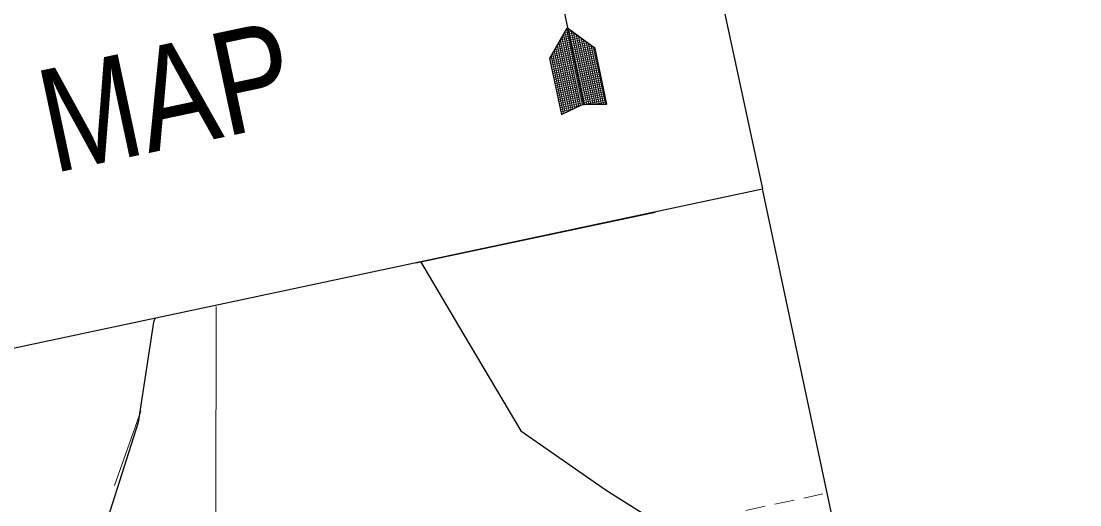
# Model space of a CAD drawing. Extents: x 2357218 to 2371708, y 6973728 to 6980157.
# Drawn here: x 2371385.2 to 2371708, y 6977814.7 to 6977962.1 of the extents above; entities that cross this region are included whole.
import ezdxf

# ---------------------------------------------------------------- set-up
doc = ezdxf.new("R2010")
doc.units = 0
doc.header["$LTSCALE"] = 2
doc.linetypes.add('MEDIUM_DASHED', pattern=[4.5, 3, -1.5])
doc.layers.add('62', color=7, linetype='Continuous', lineweight=13)
doc.layers.add('63', color=7, linetype='Continuous', lineweight=13)

msp = doc.modelspace()

# ---------------------------------------------------------------- linework, layer by layer
at = {"layer": '62', "lineweight": 25}
for p, q in [((2371543.804, 6977997.691), (2371556.799, 6977936.546)), ((2371171.482, 6977817.538), (2371611.249, 6977911.015))]:
    msp.add_line(p, q, dxfattribs=at)
at = {"layer": '62'}
for p, q in [((2371556.374, 6977936.709), (2371551.475, 6977959.754)), ((2371556.994, 6977936.819), (2371552.119, 6977959.754)), ((2371548.646, 6977954.876), (2371556.461, 6977956.535)), ((2371549.071, 6977955.586), (2371555.783, 6977957.014)), ((2371549.49, 6977956.321), (2371555.102, 6977957.514)), ((2371549.926, 6977957.078), (2371554.439, 6977958.039)), ((2371554.619, 6977935.875), (2371550.059, 6977957.315)), ((2371550.351, 6977957.79), (2371553.762, 6977958.517)), ((2371555.2, 6977936.161), (2371550.529, 6977958.128)), ((2371550.769, 6977958.525), (2371553.104, 6977959.019)), ((2371555.792, 6977936.424), (2371551.006, 6977958.943)), ((2371551.19, 6977959.256), (2371552.423, 6977959.52)), ((2371557.639, 6977936.818), (2371552.886, 6977959.179)), ((2371558.262, 6977936.81), (2371553.63, 6977958.603)), ((2371558.934, 6977936.793), (2371554.412, 6977958.056)), ((2371559.573, 6977936.815), (2371555.178, 6977957.483)), ((2371560.199, 6977936.785), (2371555.918, 6977956.927)), ((2371546.329, 6977950.517), (2371560.264, 6977953.481)), ((2371546.529, 6977951.203), (2371559.822, 6977954.031)), ((2371546.93, 6977951.912), (2371559.143, 6977954.508)), ((2371547.366, 6977952.671), (2371558.482, 6977955.034)), ((2371547.785, 6977953.404), (2371557.801, 6977955.533)), ((2371552.278, 6977934.757), (2371548.175, 6977954.061)), ((2371548.232, 6977954.121), (2371557.125, 6977956.009)), ((2371552.866, 6977935.019), (2371548.646, 6977954.876)), ((2371553.45, 6977935.305), (2371549.117, 6977955.689)), ((2371554.033, 6977935.59), (2371549.588, 6977956.502)), ((2371560.863, 6977936.79), (2371556.705, 6977956.359)), ((2371561.488, 6977936.784), (2371557.45, 6977955.781)), ((2371562.132, 6977936.785), (2371558.216, 6977955.208)), ((2371562.798, 6977936.787), (2371559.003, 6977954.639)), ((2371563.42, 6977936.782), (2371559.743, 6977954.083)), ((2371549.946, 6977933.618), (2371546.29, 6977950.809)), ((2371546.46, 6977949.902), (2371560.395, 6977952.864)), ((2371546.591, 6977949.286), (2371560.524, 6977952.248)), ((2371546.722, 6977948.667), (2371560.655, 6977951.629)), ((2371550.549, 6977933.906), (2371546.782, 6977951.627)), ((2371546.853, 6977948.052), (2371560.786, 6977951.012)), ((2371546.985, 6977947.434), (2371560.919, 6977950.396)), ((2371551.113, 6977934.188), (2371547.232, 6977952.434)), ((2371551.695, 6977934.472), (2371547.701, 6977953.249)), ((2371547.116, 6977946.817), (2371561.048, 6977949.78)), ((2371547.246, 6977946.202), (2371561.179, 6977949.163)), ((2371547.375, 6977945.585), (2371561.31, 6977948.547)), ((2371547.507, 6977944.968), (2371561.439, 6977947.931)), ((2371547.641, 6977944.354), (2371561.572, 6977947.314)), ((2371547.768, 6977943.76), (2371561.699, 6977946.719)), ((2371547.901, 6977943.121), (2371561.836, 6977946.083)), ((2371548.032, 6977942.505), (2371561.965, 6977945.466)), ((2371548.161, 6977941.909), (2371562.093, 6977944.873)), ((2371548.294, 6977941.272), (2371562.227, 6977944.234)), ((2371548.42, 6977940.678), (2371562.355, 6977943.64)), ((2371548.552, 6977940.06), (2371562.484, 6977943.024)), ((2371548.687, 6977939.424), (2371562.62, 6977942.385)), ((2371548.813, 6977938.83), (2371562.746, 6977941.791)), ((2371548.945, 6977938.212), (2371562.877, 6977941.175)), ((2371549.077, 6977937.598), (2371563.009, 6977940.557)), ((2371549.206, 6977936.981), (2371563.141, 6977939.943)), ((2371549.338, 6977936.363), (2371563.27, 6977939.326)), ((2371549.469, 6977935.747), (2371563.401, 6977938.71)), ((2371557.501, 6977936.812), (2371563.532, 6977938.094)), ((2371560.472, 6977936.799), (2371563.665, 6977937.476)), ((2371549.597, 6977935.132), (2371555.852, 6977936.461)), ((2371549.731, 6977934.514), (2371553.45, 6977935.305)), ((2371549.863, 6977933.9), (2371551.049, 6977934.15)), ((2371563.397, 6977936.777), (2371563.794, 6977936.859)), ((2371505.515, 6977888.31), (2371578.5, 6977903.823)), ((2371413.668, 6977820.5), (2371421.742, 6977843.242))]:
    msp.add_line(p, q, dxfattribs=at)
at = {"layer": '62', "linetype": 'MEDIUM_DASHED'}
msp.add_line((2371629.67, 6977817.964), (2371191.201, 6977724.765), dxfattribs=at)
at = {"layer": '62', "lineweight": 25}
for points in [[(2371171.482, 6977817.538), (2371146.576, 6977934.722), (2371586.012, 6978028.129), (2371611.249, 6977911.015)], [(2371551.614, 6977959.968), (2371546.273, 6977950.781), (2371549.922, 6977933.613), (2371556.602, 6977936.827), (2371563.815, 6977936.774), (2371560.206, 6977953.742), (2371551.821, 6977959.967)], [(2371171.482, 6977817.538), (2371268.218, 6977362.432), (2371707.985, 6977455.907), (2371611.249, 6977911.015)], [(2371506.945, 6977888.843), (2371518.575, 6977869.185), (2371537.545, 6977837.192), (2371563.539, 6977819.114), (2371591.632, 6977801.458), (2371594.677, 6977797.415)], [(2371426.054, 6977871.651), (2371425.57, 6977870.35), (2371420.887, 6977839.792), (2371411.556, 6977810.412), (2371404.442, 6977789.991), (2371400.159, 6977757.539)]]:
    msp.add_lwpolyline(points, dxfattribs=at)
at = {"layer": '62'}
msp.add_lwpolyline([(2371429.517, 6977752.323), (2371444.613, 6977812.263), (2371444.656, 6977875.167)], dxfattribs=at)
at = {"layer": '63', "lineweight": 25}
for p, q in [((2371543.804, 6977997.691), (2371556.799, 6977936.546)), ((2371171.482, 6977817.538), (2371611.249, 6977911.015))]:
    msp.add_line(p, q, dxfattribs=at)
at = {"layer": '63'}
for p, q in [((2371556.374, 6977936.709), (2371551.475, 6977959.754)), ((2371556.994, 6977936.819), (2371552.119, 6977959.754)), ((2371548.646, 6977954.876), (2371556.461, 6977956.535)), ((2371549.071, 6977955.586), (2371555.783, 6977957.014)), ((2371549.49, 6977956.321), (2371555.102, 6977957.514)), ((2371549.926, 6977957.078), (2371554.439, 6977958.039)), ((2371554.619, 6977935.875), (2371550.059, 6977957.315)), ((2371550.351, 6977957.79), (2371553.762, 6977958.517)), ((2371555.2, 6977936.161), (2371550.529, 6977958.128)), ((2371550.769, 6977958.525), (2371553.104, 6977959.019)), ((2371555.792, 6977936.424), (2371551.006, 6977958.943)), ((2371551.19, 6977959.256), (2371552.423, 6977959.52)), ((2371557.639, 6977936.818), (2371552.886, 6977959.179)), ((2371558.262, 6977936.81), (2371553.63, 6977958.603)), ((2371558.934, 6977936.793), (2371554.412, 6977958.056)), ((2371559.573, 6977936.815), (2371555.178, 6977957.483)), ((2371560.199, 6977936.785), (2371555.918, 6977956.927)), ((2371546.329, 6977950.517), (2371560.264, 6977953.481)), ((2371546.529, 6977951.203), (2371559.822, 6977954.031)), ((2371546.93, 6977951.912), (2371559.143, 6977954.508)), ((2371547.366, 6977952.671), (2371558.482, 6977955.034)), ((2371547.785, 6977953.404), (2371557.801, 6977955.533)), ((2371552.278, 6977934.757), (2371548.175, 6977954.061)), ((2371548.232, 6977954.121), (2371557.125, 6977956.009)), ((2371552.866, 6977935.019), (2371548.646, 6977954.876)), ((2371553.45, 6977935.305), (2371549.117, 6977955.689)), ((2371554.033, 6977935.59), (2371549.588, 6977956.502)), ((2371560.863, 6977936.79), (2371556.705, 6977956.359)), ((2371561.488, 6977936.784), (2371557.45, 6977955.781)), ((2371562.132, 6977936.785), (2371558.216, 6977955.208)), ((2371562.798, 6977936.787), (2371559.003, 6977954.639)), ((2371563.42, 6977936.782), (2371559.743, 6977954.083)), ((2371549.946, 6977933.618), (2371546.29, 6977950.809)), ((2371546.46, 6977949.902), (2371560.395, 6977952.864)), ((2371546.591, 6977949.286), (2371560.524, 6977952.248)), ((2371546.722, 6977948.667), (2371560.655, 6977951.629)), ((2371550.549, 6977933.906), (2371546.782, 6977951.627)), ((2371546.853, 6977948.052), (2371560.786, 6977951.012)), ((2371546.985, 6977947.434), (2371560.919, 6977950.396)), ((2371551.113, 6977934.188), (2371547.232, 6977952.434)), ((2371551.695, 6977934.472), (2371547.701, 6977953.249)), ((2371547.116, 6977946.817), (2371561.048, 6977949.78)), ((2371547.246, 6977946.202), (2371561.179, 6977949.163)), ((2371547.375, 6977945.585), (2371561.31, 6977948.547)), ((2371547.507, 6977944.968), (2371561.439, 6977947.931)), ((2371547.641, 6977944.354), (2371561.572, 6977947.314)), ((2371547.768, 6977943.76), (2371561.699, 6977946.719)), ((2371547.901, 6977943.121), (2371561.836, 6977946.083)), ((2371548.032, 6977942.505), (2371561.965, 6977945.466)), ((2371548.161, 6977941.909), (2371562.093, 6977944.873)), ((2371548.294, 6977941.272), (2371562.227, 6977944.234)), ((2371548.42, 6977940.678), (2371562.355, 6977943.64)), ((2371548.552, 6977940.06), (2371562.484, 6977943.024)), ((2371548.687, 6977939.424), (2371562.62, 6977942.385)), ((2371548.813, 6977938.83), (2371562.746, 6977941.791)), ((2371548.945, 6977938.212), (2371562.877, 6977941.175)), ((2371549.077, 6977937.598), (2371563.009, 6977940.557)), ((2371549.206, 6977936.981), (2371563.141, 6977939.943)), ((2371549.338, 6977936.363), (2371563.27, 6977939.326)), ((2371549.469, 6977935.747), (2371563.401, 6977938.71)), ((2371557.501, 6977936.812), (2371563.532, 6977938.094)), ((2371560.472, 6977936.799), (2371563.665, 6977937.476)), ((2371549.597, 6977935.132), (2371555.852, 6977936.461)), ((2371549.731, 6977934.514), (2371553.45, 6977935.305)), ((2371549.863, 6977933.9), (2371551.049, 6977934.15)), ((2371563.397, 6977936.777), (2371563.794, 6977936.859)), ((2371505.515, 6977888.31), (2371578.5, 6977903.823)), ((2371413.668, 6977820.5), (2371421.742, 6977843.242))]:
    msp.add_line(p, q, dxfattribs=at)
at = {"layer": '63', "linetype": 'MEDIUM_DASHED'}
msp.add_line((2371629.67, 6977817.964), (2371191.201, 6977724.765), dxfattribs=at)
at = {"layer": '63', "lineweight": 25}
for points in [[(2371171.482, 6977817.538), (2371146.576, 6977934.722), (2371586.012, 6978028.129), (2371611.249, 6977911.015)], [(2371551.614, 6977959.968), (2371546.273, 6977950.781), (2371549.922, 6977933.613), (2371556.602, 6977936.827), (2371563.815, 6977936.774), (2371560.206, 6977953.742), (2371551.821, 6977959.967)], [(2371171.482, 6977817.538), (2371268.218, 6977362.432), (2371707.985, 6977455.907), (2371611.249, 6977911.015)], [(2371506.945, 6977888.843), (2371518.575, 6977869.185), (2371537.545, 6977837.192), (2371563.539, 6977819.114), (2371591.632, 6977801.458), (2371594.677, 6977797.415)], [(2371426.054, 6977871.651), (2371425.57, 6977870.35), (2371420.887, 6977839.792), (2371411.556, 6977810.412), (2371404.442, 6977789.991), (2371400.159, 6977757.539)]]:
    msp.add_lwpolyline(points, dxfattribs=at)
at = {"layer": '63'}
msp.add_lwpolyline([(2371429.517, 6977752.323), (2371444.613, 6977812.263), (2371444.656, 6977875.167)], dxfattribs=at)

# ---------------------------------------------------------------- texts
at = {"layer": '62', "width": 0.85}
msp.add_text('VICINITY MAP', height=31.45, rotation=12, dxfattribs=at).set_placement((2371237.557, 6977882.241))
at = {"layer": '63', "width": 0.85}
msp.add_text('VICINITY MAP', height=31.45, rotation=12, dxfattribs=at).set_placement((2371237.557, 6977882.241))

doc.saveas('drawing.dxf')
